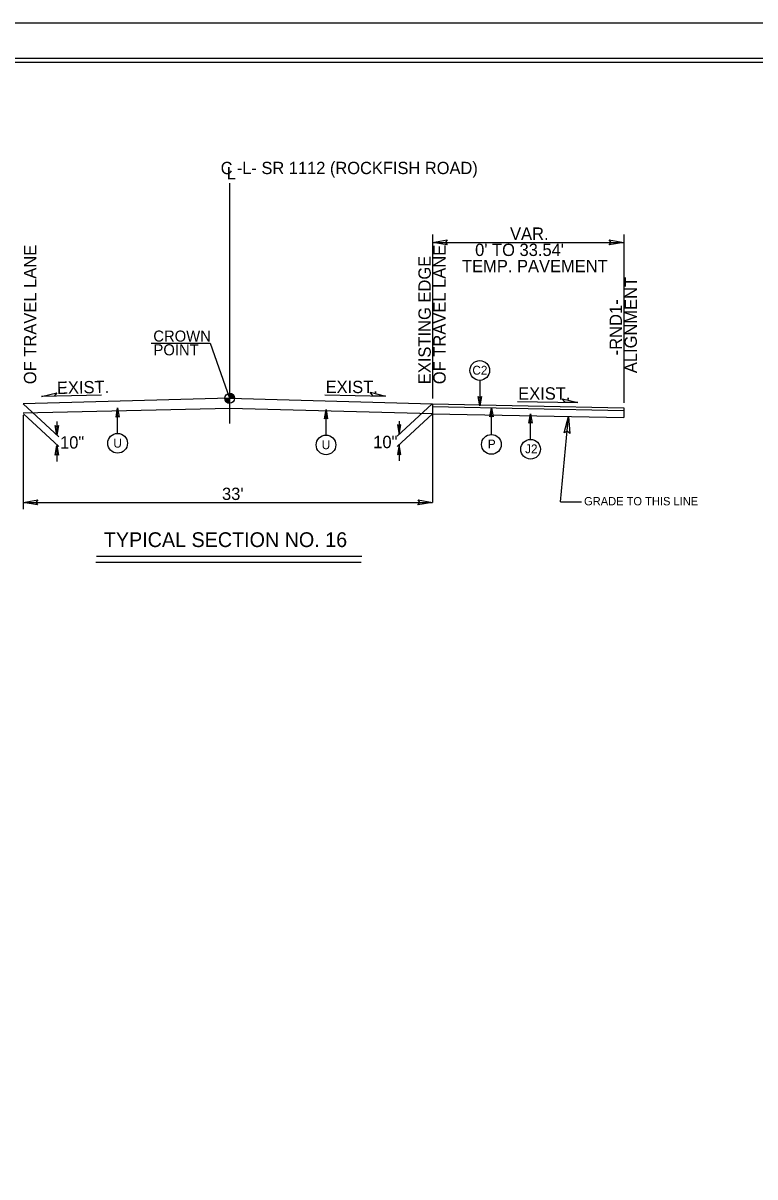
# Model space of a CAD drawing. Extents: x 958711 to 962106, y 831169 to 840840.
# Drawn here: x 959380 to 959843, y 832765 to 833494 of the extents above; entities that cross this region are included whole.
import ezdxf

# ---------------------------------------------------------------- set-up
doc = ezdxf.new("R2010")
doc.units = 0
for name, color, linetype in [('Default', 7, 'Continuous'), ('Old_Level_1', 7, 'Continuous'), ('Old_Level_11', 7, 'Continuous'), ('Old_Level_3', 7, 'Continuous'), ('Prop Dimension Text', 7, 'Continuous'), ('Sheet Plot Border Inside CELL', 7, 'Continuous'), ('Sheet Plot Border Outside CELL', 7, 'Continuous'), ('Sheet Typical CELL', 7, 'Continuous'), ('Typical ID Circle CELL', 7, 'Continuous'), ('Typical Terminator CELL', 7, 'Continuous'), ('Typical Text Grade Point CELL', 7, 'Continuous'), ('Typical Text ID Circle CELL', 7, 'Continuous')]:
    doc.layers.add(name, color=color, linetype=linetype)

msp = doc.modelspace()

# ---------------------------------------------------------------- linework, layer by layer
at = {"layer": 'Default'}
msp.add_line((959510.85, 833392.68), (959510.85, 833240.81), dxfattribs=at)
at = {"layer": 'Old_Level_1'}
for p, q in [((959639.21, 833360.22), (959639.21, 833256.6)), ((959760.13, 833360.22), (959760.13, 833253.75)), ((959639.21, 833355.18), (959760.13, 833355.18)), ((959510.85, 833256.66), (959380.26, 833253.1)), ((959429.85, 833258.54), (959391.89, 833257.77)), ((959507.79, 833256.66), (959510.85, 833256.66)), ((959510.85, 833256.66), (959510.85, 833259.73)), ((959513.91, 833256.66), (959510.85, 833256.66)), ((959510.85, 833253.61), (959510.85, 833256.66)), ((959510.85, 833256.66), (959510.85, 833253.61)), ((959571.05, 833258.82), (959609.37, 833258.05)), ((959692.8, 833254.68), (959731.12, 833253.91)), ((959380.26, 833253.1), (959402.96, 833232.21)), ((959380.46, 833246.87), (959402.97, 833226.15)), ((959639.02, 833253.16), (959616.7, 833232.62)), ((959639.21, 833246.92), (959616.7, 833226.21)), ((959639.21, 833253.16), (959760.13, 833250.71)), ((959639.21, 833253.16), (959639.21, 833246.98)), ((959639.21, 833251.43), (959760.13, 833248.99)), ((959639.21, 833246.92), (959639.21, 833246.98)), ((959639.21, 833246.92), (959760.13, 833244.48)), ((959639.21, 833246.34), (959639.21, 833190.85)), ((959760.13, 833250.71), (959760.13, 833250.71)), ((959760.13, 833250.71), (959760.13, 833244.48)), ((959380.26, 833246.06), (959380.26, 833186.56)), ((959401.7, 833241.88), (959401.7, 833233.38)), ((959617.96, 833242.29), (959617.96, 833233.78)), ((959720.05, 833191.29), (959725.15, 833245.18)), ((959401.68, 833226.74), (959401.68, 833216.78)), ((959617.98, 833227.15), (959617.98, 833217.19)), ((959380.26, 833190.85), (959639.21, 833190.85)), ((959720.05, 833191.29), (959733.27, 833191.29)), ((959594.07, 833152.79), (959426.37, 833152.79)), ((959594.35, 833156.59), (959426.66, 833156.59))]:
    msp.add_line(p, q, dxfattribs=at)
for points in [[(959507.81, 833256.66), (959507.81, 833256.34)], [(959507.87, 833256.66), (959507.87, 833255.97)], [(959507.94, 833256.66), (959507.94, 833255.75)], [(959508, 833256.66), (959508, 833255.57)], [(959508.06, 833256.66), (959508.06, 833255.43)], [(959508.12, 833256.66), (959508.12, 833255.3)], [(959508.18, 833256.66), (959508.18, 833255.18)], [(959508.24, 833256.66), (959508.24, 833255.07)], [(959508.31, 833256.66), (959508.31, 833254.99)], [(959508.37, 833256.66), (959508.37, 833254.9)], [(959508.43, 833256.66), (959508.43, 833254.81)], [(959508.49, 833256.66), (959508.49, 833254.74)], [(959508.55, 833256.66), (959508.55, 833254.67)], [(959508.6, 833256.66), (959508.6, 833254.59)], [(959508.66, 833256.66), (959508.66, 833254.52)], [(959508.73, 833256.66), (959508.73, 833254.47)], [(959508.79, 833256.66), (959508.79, 833254.42)], [(959508.85, 833256.66), (959508.85, 833254.36)], [(959508.91, 833256.66), (959508.91, 833254.31)], [(959508.98, 833256.66), (959508.98, 833254.25)], [(959509.04, 833256.66), (959509.04, 833254.21)], [(959509.1, 833256.66), (959509.1, 833254.17)], [(959509.16, 833256.66), (959509.16, 833254.13)], [(959509.22, 833256.66), (959509.22, 833254.08)], [(959509.29, 833256.66), (959509.29, 833254.04)], [(959509.35, 833256.66), (959509.35, 833254)], [(959509.41, 833256.66), (959509.41, 833253.97)], [(959509.46, 833256.66), (959509.46, 833253.95)], [(959509.52, 833256.66), (959509.52, 833253.92)], [(959509.59, 833256.66), (959509.59, 833253.88)], [(959509.65, 833256.66), (959509.65, 833253.86)], [(959509.71, 833256.66), (959509.71, 833253.83)], [(959509.77, 833256.66), (959509.77, 833253.81)], [(959509.83, 833256.66), (959509.83, 833253.79)], [(959509.89, 833256.66), (959509.89, 833253.76)], [(959509.96, 833256.66), (959509.96, 833253.75)], [(959510.02, 833256.66), (959510.02, 833253.73)], [(959510.08, 833256.66), (959510.08, 833253.71)], [(959510.14, 833256.66), (959510.14, 833253.7)], [(959510.2, 833256.66), (959510.2, 833253.68)], [(959510.27, 833256.66), (959510.27, 833253.67)], [(959510.32, 833256.66), (959510.32, 833253.67)], [(959510.38, 833256.66), (959510.38, 833253.65)], [(959510.44, 833256.66), (959510.44, 833253.63)], [(959510.51, 833256.66), (959510.51, 833253.63)], [(959510.57, 833256.66), (959510.57, 833253.63)], [(959510.63, 833256.66), (959510.63, 833253.61)], [(959510.69, 833256.66), (959510.69, 833253.61)], [(959510.75, 833256.66), (959510.75, 833253.61)], [(959510.81, 833256.66), (959510.81, 833253.61), (959510.81, 833253.61)], [(959510.85, 833256.66), (959639.21, 833253.16)], [(959510.89, 833259.73), (959510.89, 833259.73), (959510.89, 833256.66)], [(959510.94, 833259.73), (959510.94, 833256.66)], [(959511, 833259.72), (959511, 833256.66)], [(959511.07, 833259.71), (959511.07, 833256.66)], [(959511.13, 833259.71), (959511.13, 833256.66)], [(959511.19, 833259.71), (959511.19, 833256.66)], [(959511.25, 833259.7), (959511.25, 833256.66)], [(959511.31, 833259.7), (959511.31, 833256.66)], [(959511.37, 833259.67), (959511.37, 833256.66)], [(959511.43, 833259.67), (959511.43, 833256.66)], [(959511.5, 833259.66), (959511.5, 833256.66)], [(959511.56, 833259.64), (959511.56, 833256.66)], [(959511.62, 833259.62), (959511.62, 833256.66)], [(959511.68, 833259.61), (959511.68, 833256.66)], [(959511.75, 833259.59), (959511.75, 833256.66)], [(959511.8, 833259.57), (959511.8, 833256.66)], [(959511.87, 833259.55), (959511.86, 833256.66)], [(959511.92, 833259.53), (959511.92, 833256.66)], [(959511.98, 833259.51), (959511.98, 833256.66)], [(959512.05, 833259.48), (959512.05, 833256.66)], [(959512.11, 833259.46), (959512.11, 833256.66)], [(959512.17, 833259.42), (959512.17, 833256.66)], [(959512.23, 833259.4), (959512.23, 833256.66)], [(959512.29, 833259.38), (959512.29, 833256.66)], [(959512.35, 833259.34), (959512.35, 833256.66)], [(959512.42, 833259.3), (959512.42, 833256.66)], [(959512.48, 833259.26), (959512.48, 833256.66)], [(959512.54, 833259.22), (959512.54, 833256.66)], [(959512.6, 833259.17), (959512.6, 833256.66)], [(959512.65, 833259.14), (959512.65, 833256.66)], [(959512.72, 833259.09), (959512.72, 833256.66)], [(959512.78, 833259.04), (959512.78, 833256.66)], [(959512.84, 833259), (959512.84, 833256.66)], [(959512.9, 833258.94), (959512.9, 833256.66)], [(959512.96, 833258.88), (959512.96, 833256.66)], [(959513.03, 833258.82), (959513.03, 833256.66)], [(959513.08, 833258.75), (959513.08, 833256.66)], [(959513.15, 833258.69), (959513.15, 833256.66)], [(959513.21, 833258.63), (959513.21, 833256.66)], [(959513.27, 833258.53), (959513.27, 833256.66)], [(959513.33, 833258.46), (959513.33, 833256.66)], [(959513.4, 833258.37), (959513.4, 833256.66)], [(959513.46, 833258.28), (959513.46, 833256.66)], [(959513.51, 833258.18), (959513.51, 833256.66)], [(959513.57, 833258.07), (959513.57, 833256.66)], [(959513.63, 833257.93), (959513.63, 833256.66)], [(959513.7, 833257.78), (959513.7, 833256.66)], [(959513.76, 833257.62), (959513.76, 833256.66)], [(959513.82, 833257.41), (959513.82, 833256.66)], [(959513.88, 833257.11), (959513.88, 833256.66)], [(959380.26, 833247.5), (959511.01, 833250.47)], [(959511.01, 833250.47), (959639.21, 833246.98)]]:
    msp.add_lwpolyline(points, dxfattribs=at)
msp.add_circle((959510.85, 833256.67), 3.06, dxfattribs=at)
for start, end in [(179.99048, 269.99048), (359.99048, 89.99048)]:
    msp.add_arc((959510.85, 833256.67), 3.06, start, end, dxfattribs=at)
at = {"layer": 'Old_Level_11'}
for p, q in [((959391.89, 833257.77), (959401.64, 833260.19)), ((959399.91, 833257.93), (959391.89, 833257.77)), ((959401.64, 833260.19), (959399.91, 833257.93)), ((959601.36, 833258.21), (959599.63, 833260.47)), ((959599.63, 833260.47), (959609.37, 833258.05)), ((959609.37, 833258.05), (959601.36, 833258.21)), ((959723.11, 833254.07), (959721.38, 833256.33)), ((959721.38, 833256.33), (959731.12, 833253.91)), ((959731.12, 833253.91), (959723.11, 833254.07))]:
    msp.add_line(p, q, dxfattribs=at)
msp.add_lwpolyline([(959722.34, 833234.83), (959725.15, 833245.18), (959726.02, 833234.43), (959724.28, 833235.94)], close=True, dxfattribs=at)
at = {"layer": 'Sheet Plot Border Inside CELL'}
msp.add_lwpolyline([(960390.3, 833471.32), (958723.8, 833471.32), (958723.8, 832416.22), (960390.3, 832416.22)], close=True, dxfattribs=at)
at = {"layer": 'Sheet Plot Border Outside CELL'}
msp.add_lwpolyline([(960394.8, 833493.77), (958710.8, 833493.77), (958710.8, 832393.77), (960394.8, 832393.77)], close=True, dxfattribs=at)
at = {"layer": 'Sheet Typical CELL'}
msp.add_lwpolyline([(960377.8, 833468.77), (958877.8, 833468.77), (958877.8, 832418.77), (960377.8, 832418.77)], close=True, dxfattribs=at)
at = {"layer": 'Typical ID Circle CELL'}
for p, q in [((959669.04, 833268), (959669.04, 833251.91)), ((959440.05, 833234.44), (959440.05, 833250.53)), ((959571.8, 833233.43), (959571.8, 833249.52)), ((959676.37, 833233.74), (959676.37, 833250.68)), ((959701.12, 833230.67), (959701.12, 833246.75))]:
    msp.add_line(p, q, dxfattribs=at)
for centre in [(959669.04, 833274.22), (959440.05, 833228.21), (959571.8, 833227.21), (959676.37, 833227.52), (959701.11, 833224.44)]:
    msp.add_circle(centre, 6.23, dxfattribs=at)
at = {"layer": 'Typical Terminator CELL'}
for points in [[(959648.43, 833353.59), (959639.21, 833355.18), (959648.48, 833356.82), (959647.3, 833355.18)], [(959750.91, 833356.77), (959760.13, 833355.18), (959750.86, 833353.54), (959752.03, 833355.18)], [(959670.03, 833257.68), (959669.04, 833251.91), (959668.01, 833257.71), (959669.04, 833256.97)], [(959439.06, 833244.76), (959440.05, 833250.53), (959441.08, 833244.73), (959440.05, 833245.47)], [(959570.81, 833243.76), (959571.8, 833249.52), (959572.83, 833243.73), (959571.8, 833244.46)], [(959675.37, 833244.92), (959676.37, 833250.68), (959677.39, 833244.89), (959676.37, 833245.62)], [(959700.12, 833240.99), (959701.12, 833246.75), (959702.14, 833240.96), (959701.12, 833241.69)], [(959402.74, 833239.44), (959401.7, 833233.38), (959400.62, 833239.48), (959401.7, 833238.7)], [(959616.92, 833239.85), (959617.96, 833233.78), (959619.04, 833239.88), (959617.96, 833239.1)], [(959400.64, 833220.67), (959401.68, 833226.74), (959402.76, 833220.64), (959401.68, 833221.42)], [(959619.02, 833221.08), (959617.98, 833227.15), (959616.9, 833221.04), (959617.98, 833221.82)], [(959389.48, 833189.26), (959380.26, 833190.85), (959389.54, 833192.49), (959388.36, 833190.85)], [(959629.98, 833192.46), (959639.21, 833190.87), (959629.93, 833189.23), (959631.11, 833190.87)]]:
    msp.add_lwpolyline(points, close=True, dxfattribs=at)
at = {"layer": 'Typical Text Grade Point CELL'}
for p, q in [((959461.34, 833291.4), (959498.55, 833291.4)), ((959498.55, 833291.4), (959510.85, 833256.65))]:
    msp.add_line(p, q, dxfattribs=at)

# ---------------------------------------------------------------- texts
at = {"layer": 'Old_Level_1'}
for s, height, p in [('GRADE TO THIS LINE', 5.2473, (959734.97, 833188.99)), ('TYPICAL SECTION NO. 16', 9.3239, (959431.34, 833162.63))]:
    msp.add_text(s, height=height, dxfattribs=at).set_placement(p)
at = {"layer": 'Old_Level_11'}
for s, p in [('CROWN', (959462.61, 833292.45)), ('POINT', (959462.73, 833283.78))]:
    msp.add_text(s, height=7, dxfattribs=at).set_placement(p)
at = {"layer": 'Old_Level_3'}
for s, height, p in [('OF TRAVEL LANE', 7.8009, (959388.62, 833265.54)), ('OF TRAVEL LANE', 7.8009, (959647.46, 833265.54)), ('EXISTING EDGE ', 7.8009, (959638.03, 833265.54)), ('ALIGNMENT', 7.801, (959768.35, 833272.53)), ('-RND1-', 7.801, (959758.92, 833283.8))]:
    msp.add_text(s, height=height, rotation=90, dxfattribs=at).set_placement(p)
at = {"layer": 'Prop Dimension Text'}
for s, height, rotation, p in [('-L- SR 1112 (ROCKFISH ROAD)', 7.7675, 0, (959515.4, 833398.32)), ('C', 7.77, 0, (959505.2, 833398.3)), ('L', 7.77, 0, (959509.01, 833395.04)), ('VAR.', 7.801, 0, (959688.18, 833356.78)), ("0' TO 33.54'", 7.8009, 0, (959666.08, 833346.56)), ('TEMP. PAVEMENT', 7.8009, 0, (959657.79, 833336.33)), ('EXIST.', 7.801, 1.18394, (959401.75, 833259.35)), ('EXIST.', 7.801, 360, (959571.55, 833259.93)), ('EXIST.', 7.801, 360, (959693.3, 833255.79)), ('10"', 7.801, 0, (959403.63, 833224.85)), ('10"', 7.801, 0, (959601.66, 833225.12)), ("33'", 7.801, 0, (959506.05, 833192.37))]:
    msp.add_text(s, height=height, rotation=rotation, dxfattribs=at).set_placement(p)
at = {"layer": 'Typical Text ID Circle CELL'}
for s, height, p in [('C2', 5.572, (959664.33, 833271.59)), ('U', 5.57, (959437.35, 833225.47)), ('U', 5.57, (959569.1, 833224.47)), ('P', 5.57, (959674.11, 833224.96)), ('J2', 5.572, (959697.68, 833221.89))]:
    msp.add_text(s, height=height, dxfattribs=at).set_placement(p)

doc.saveas('drawing.dxf')
